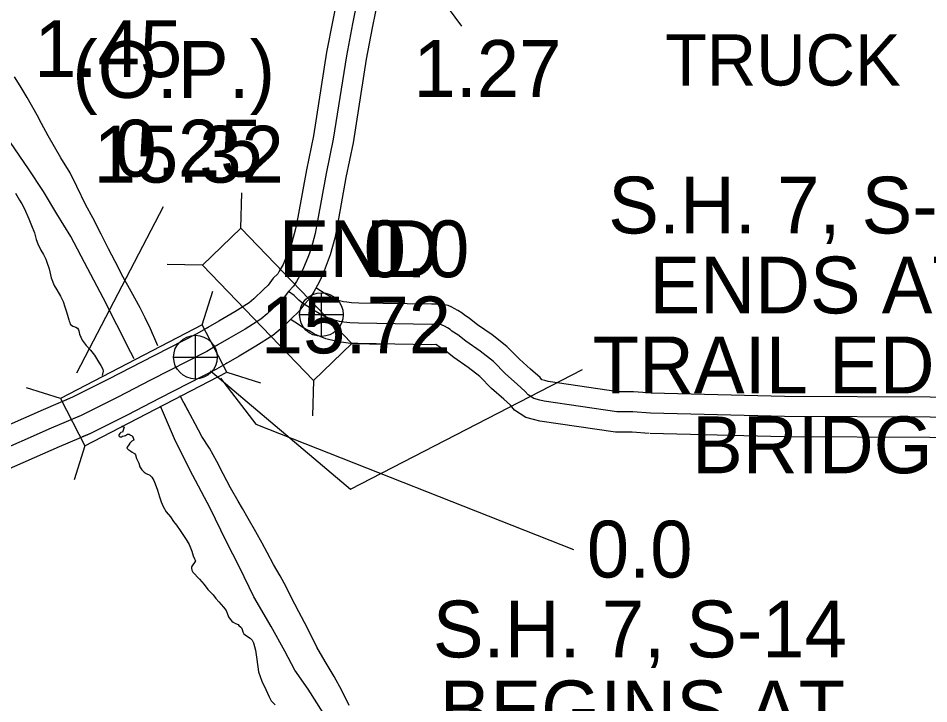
# Model space of a CAD drawing. Extents: x 31699 to 244310, y -8841 to 11474.
# Drawn here: x 96382.8 to 96834, y 3294.9 to 3634.7 of the extents above; entities that cross this region are included whole.
import ezdxf

# ---------------------------------------------------------------- set-up
doc = ezdxf.new("R2010")
doc.units = 0
for name, color, linetype in [('B_Logo', 7, 'Continuous'), ('G-ANNO-TEXT', 7, 'Continuous'), ('Level 21', 7, 'Continuous'), ('R_Draft', 7, 'Continuous'), ('R_Logo', 7, 'Continuous'), ('R_XS_EARTHWORK_STAGE1', 7, 'Continuous'), ('R_XS_EARTHWORK_STAGE2', 7, 'Continuous'), ('S_WALL', 7, 'Continuous'), ('S_WALL_ANNOT', 7, 'Continuous')]:
    doc.layers.add(name, color=color, linetype=linetype)

msp = doc.modelspace()

# ---------------------------------------------------------------- linework, layer by layer
at = {"layer": 'B_Logo'}
for points in [[(96551.41, 3646.69), (96548.43, 3631.82), (96545.45, 3616.08), (96538.92, 3574.65), (96535.39, 3557.64), (96531.15, 3534.23), (96529.96, 3527.96), (96527.91, 3520.5), (96526.61, 3516.97), (96524.65, 3512.04), (96523.02, 3508.24), (96520.72, 3504.12), (96519.24, 3501.79), (96516.69, 3499.21), (96514.13, 3495.82), (96511.25, 3492.97), (96506.22, 3488.14), (96503.07, 3485.49), (96495.31, 3480.61), (96487.22, 3475.87), (96480.6, 3472.05), (96476.19, 3469.41), (96448.39, 3455.34), (96432.16, 3446.92), (96413.98, 3437.78), (96409.94, 3436.04)], [(96696.17, 3438.85), (96687.36, 3439.52), (96679.44, 3439.52), (96643.35, 3444.82), (96641.29, 3445.37), (96638.3, 3446.13), (96635.46, 3447.96), (96634.07, 3449.71), (96630.04, 3453.28), (96624.3, 3458.47), (96618.29, 3464.53), (96611.74, 3469.66), (96604.53, 3474.59), (96600.63, 3477.69), (96597.72, 3479.59), (96596.79, 3480.4), (96595.6, 3481.14), (96594.07, 3481.96), (96592.95, 3482.57), (96592.55, 3482.77), (96591.49, 3482.98), (96587.69, 3482.88), (96551.37, 3483.5), (96547.17, 3483.67), (96544.18, 3484.03), (96542.06, 3484.38), (96538.34, 3485.28), (96534.16, 3486.98), (96531.97, 3488.33), (96529.12, 3489.89), (96527.14, 3491.24), (96523.83, 3493.34), (96521.78, 3494.96), (96519.47, 3497.18), (96516.69, 3499.21)], [(96481.58, 3472.61), (96480.6, 3472.05), (96476.19, 3469.41), (96448.39, 3455.34), (96432.16, 3446.92), (96413.98, 3437.78), (96399.16, 3431.42), (96368.37, 3417.91), (96340.65, 3404.77)], [(97423.97, 3434.48), (97257.68, 3435.28), (97079.99, 3436.43), (96906.84, 3436.56), (96762.45, 3437.22), (96696.17, 3438.85)]]:
    msp.add_lwpolyline(points, dxfattribs=at)
at = {"layer": 'Level 21'}
for p, q in [((96533.06, 3476.95), (96533.06, 3498.62)), ((96522.23, 3487.79), (96543.9, 3487.79)), ((96470.63, 3455.85), (96470.63, 3477.52)), ((96470.63, 3455.85), (96470.63, 3477.52)), ((96459.8, 3466.68), (96481.46, 3466.68)), ((96459.8, 3466.68), (96481.46, 3466.68))]:
    msp.add_line(p, q, dxfattribs=at)
for centre in [(96533.06, 3487.79), (96470.63, 3466.68), (96470.63, 3466.68)]:
    msp.add_circle(centre, 10.83, dxfattribs=at)
at = {"layer": 'R_Draft'}
for points in [[(96403.83, 3565.51), (96397.66, 3576.38), (96394.39, 3582.42), (96392.22, 3586.65), (96387.24, 3595.37), (96383.69, 3601.21), (96380.93, 3605.57)], [(96403.83, 3565.51), (96397.66, 3576.38), (96394.39, 3582.42), (96392.22, 3586.65), (96387.24, 3595.37), (96383.69, 3601.21), (96380.93, 3605.57)], [(96451.94, 3472.23), (96451.47, 3473.42), (96448.27, 3480.66), (96445.72, 3486.15), (96443.23, 3491.05), (96438.7, 3499.24), (96434.83, 3506.28), (96430.77, 3514.06), (96427.49, 3520.37), (96423.82, 3527.68), (96419.76, 3535.66), (96416.29, 3542.03), (96411.84, 3551.22), (96408.5, 3558.06), (96403.83, 3565.51)], [(96449.63, 3477.56), (96448.27, 3480.66), (96445.72, 3486.15), (96443.23, 3491.05), (96438.7, 3499.24), (96434.83, 3506.28), (96430.77, 3514.06), (96427.49, 3520.37), (96423.82, 3527.68), (96419.76, 3535.66), (96416.29, 3542.03), (96411.84, 3551.22), (96408.5, 3558.06), (96403.83, 3565.51)], [(96381.47, 3547.99), (96383.37, 3544.43), (96384.55, 3542.62), (96385.86, 3540.14), (96388.02, 3535.18), (96389.45, 3531.89), (96390.82, 3528.28), (96391.73, 3525), (96392.58, 3522.85), (96394.08, 3519.77), (96395.33, 3517.49), (96396.44, 3515.27), (96396.83, 3514.27), (96398.13, 3510.38), (96399.16, 3506.03), (96400.66, 3502.15), (96401.97, 3500), (96403.81, 3496.98), (96405.06, 3494.23), (96405.9, 3491.68), (96406.62, 3489.67), (96407.2, 3487.53), (96407.84, 3485.19), (96408.1, 3484.45), (96408.3, 3483.78)], [(96381.47, 3547.99), (96383.37, 3544.43), (96384.55, 3542.62), (96385.86, 3540.14), (96388.02, 3535.18), (96389.45, 3531.89), (96390.82, 3528.28), (96391.73, 3525), (96392.58, 3522.85), (96394.08, 3519.77), (96395.33, 3517.49), (96396.44, 3515.27), (96396.83, 3514.27), (96398.13, 3510.38), (96399.16, 3506.03), (96400.66, 3502.15), (96401.97, 3500), (96403.81, 3496.98), (96405.06, 3494.23), (96405.9, 3491.68), (96406.62, 3489.67), (96407.2, 3487.53), (96407.84, 3485.19), (96408.1, 3484.45), (96408.3, 3483.78)], [(96408.3, 3483.78), (96408.49, 3483.11), (96409.15, 3482.57), (96409.81, 3482.03), (96410.81, 3481.69), (96411.41, 3481.55), (96412.2, 3481.01), (96412.66, 3480.27), (96412.79, 3479.67), (96413.11, 3478.13), (96414.55, 3475.18), (96416.53, 3472.49), (96418.64, 3470.14), (96420.54, 3467.59), (96422.52, 3464.36), (96423.7, 3462.62), (96424.75, 3460.74), (96424.81, 3459.74), (96424.43, 3457.65)], [(96408.3, 3483.78), (96408.49, 3483.11), (96409.15, 3482.57), (96409.81, 3482.03), (96410.81, 3481.69), (96411.41, 3481.55), (96412.2, 3481.01), (96412.66, 3480.27), (96412.79, 3479.67), (96413.11, 3478.13), (96414.55, 3475.18), (96416.53, 3472.49), (96418.64, 3470.14), (96420.54, 3467.59), (96422.52, 3464.36), (96422.92, 3463.77)], [(96546.85, 3294.1), (96543.11, 3301.48), (96539.44, 3308.39), (96534.98, 3315.9), (96530.84, 3322.95), (96526, 3332.74), (96521.87, 3340.46), (96517.93, 3348.04), (96515.51, 3352.8), (96512.56, 3358.3), (96509.28, 3363.87), (96506.2, 3369.84), (96503.71, 3374.54), (96500.49, 3380.17), (96496.82, 3386.68), (96493.86, 3391.65), (96491.76, 3395.27), (96487.96, 3401.85), (96484.35, 3408.83), (96481.28, 3415), (96477.6, 3421.5), (96473.86, 3427.35), (96470.45, 3433.72), (96468.02, 3438.21), (96464.87, 3444.12), (96463.01, 3447.45)], [(96546.85, 3294.1), (96543.11, 3301.48), (96539.44, 3308.39), (96534.98, 3315.9), (96530.84, 3322.95), (96526, 3332.74), (96521.87, 3340.46), (96517.93, 3348.04), (96515.51, 3352.8), (96512.56, 3358.3), (96509.28, 3363.87), (96506.2, 3369.84), (96503.71, 3374.54), (96500.49, 3380.17), (96496.82, 3386.68), (96493.86, 3391.65), (96491.76, 3395.27), (96487.96, 3401.85), (96484.35, 3408.83), (96481.28, 3415), (96477.6, 3421.5), (96473.86, 3427.35), (96470.45, 3433.72), (96468.02, 3438.21), (96465.03, 3443.83)], [(96434.2, 3432.58), (96434.5, 3432.27), (96435.23, 3431.93), (96434.48, 3429.47), (96433.68, 3429.27), (96433.14, 3428.88), (96432.81, 3428.41), (96432.6, 3428.14), (96432.6, 3427.81), (96432.8, 3427.48), (96433.26, 3427.27), (96433.93, 3427.13), (96434.53, 3427.46), (96435.4, 3427.65), (96435.93, 3427.92), (96437, 3428.51), (96437.73, 3428.57), (96438.2, 3428.23), (96438.39, 3428.1), (96438.92, 3427.83), (96439.25, 3427.56), (96439.65, 3427.09), (96439.71, 3426.89), (96439.78, 3426.62), (96440.04, 3425.75), (96439.9, 3425.41), (96439.7, 3425.35), (96439.37, 3425.22), (96439.1, 3425.09), (96438.63, 3424.56), (96438.16, 3424.03), (96437.56, 3423.16), (96436.81, 3422.03), (96436.68, 3421.5), (96437.2, 3420.96), (96437.67, 3420.69), (96438.53, 3420.15), (96439.32, 3419.61), (96440.38, 3418.86), (96440.84, 3418.26), (96441.43, 3416.52), (96442.08, 3415.18), (96442.54, 3414.1), (96442.99, 3412.36), (96444.04, 3410.82), (96445.23, 3409.67), (96446.23, 3409), (96448.02, 3408.18), (96449.07, 3407.17), (96449.99, 3405.56), (96450.71, 3403.82), (96451.81, 3400.74)], [(96433, 3427.39), (96433.26, 3427.27), (96433.93, 3427.13), (96434.53, 3427.46), (96435.4, 3427.65), (96435.93, 3427.92), (96437, 3428.51), (96437.73, 3428.57), (96438.2, 3428.23), (96438.39, 3428.1), (96438.92, 3427.83), (96439.25, 3427.56), (96439.65, 3427.09), (96439.71, 3426.89), (96439.78, 3426.62), (96440.04, 3425.75), (96439.9, 3425.41), (96439.7, 3425.35), (96439.37, 3425.22), (96439.1, 3425.09), (96438.63, 3424.56), (96438.16, 3424.03), (96437.56, 3423.16), (96436.81, 3422.03), (96436.68, 3421.5), (96437.2, 3420.96), (96437.67, 3420.69), (96438.53, 3420.15), (96439.32, 3419.61), (96440.38, 3418.86), (96440.84, 3418.26), (96441.43, 3416.52), (96442.08, 3415.18), (96442.54, 3414.1), (96442.99, 3412.36), (96444.04, 3410.82), (96445.23, 3409.67), (96446.23, 3409), (96448.02, 3408.18), (96449.07, 3407.17), (96449.99, 3405.56), (96450.71, 3403.82), (96451.81, 3400.74)], [(96451.81, 3400.74), (96452.79, 3397.52), (96453.7, 3394.98), (96454.68, 3392.63), (96456.19, 3390.08), (96458.23, 3387.53), (96459.81, 3385.18), (96461.26, 3383.49), (96463.1, 3380.81), (96464.35, 3378.86), (96465.99, 3376.24), (96467.5, 3373.76), (96468.87, 3370.47), (96469.52, 3368.26), (96470.17, 3366.79), (96470.57, 3365.78), (96470.09, 3364.85), (96469.35, 3363.72), (96468.61, 3362.79), (96468.61, 3362.13), (96468.86, 3361.12), (96469.32, 3360.18), (96472.62, 3356.62), (96474.86, 3353.99), (96476.84, 3351.57), (96479.41, 3348.81), (96480.8, 3347.13), (96482.25, 3345.38), (96484.49, 3342.83), (96485.87, 3341.15), (96486.39, 3339.87), (96486.98, 3338), (96487.77, 3336.79), (96488.69, 3335.85), (96489.35, 3335.31), (96490.41, 3334.76), (96491.8, 3334.15), (96492.13, 3333.68), (96493.06, 3332.81), (96493.52, 3332.47), (96493.71, 3331.67), (96494.04, 3330.53), (96494.56, 3329.52), (96495.95, 3328.51), (96497.67, 3327.36), (96498.66, 3326.42), (96499.38, 3325.07), (96500.35, 3321.39), (96500.98, 3316.78), (96501.8, 3310.76), (96503.56, 3306.07), (96505.45, 3301.98), (96507.15, 3298.29), (96508.14, 3296.28), (96510.05, 3294.39)], [(96451.81, 3400.74), (96452.79, 3397.52), (96453.7, 3394.98), (96454.68, 3392.63), (96456.19, 3390.08), (96458.23, 3387.53), (96459.81, 3385.18), (96461.26, 3383.49), (96463.1, 3380.81), (96464.35, 3378.86), (96465.99, 3376.24), (96467.5, 3373.76), (96468.87, 3370.47), (96469.52, 3368.26), (96470.17, 3366.79), (96470.57, 3365.78), (96470.09, 3364.85), (96469.35, 3363.72), (96468.61, 3362.79), (96468.61, 3362.13), (96468.86, 3361.12), (96469.32, 3360.18), (96472.62, 3356.62), (96474.86, 3353.99), (96476.84, 3351.57), (96479.41, 3348.81), (96480.8, 3347.13), (96482.25, 3345.38), (96484.49, 3342.83), (96485.87, 3341.15), (96486.39, 3339.87), (96486.98, 3338), (96487.77, 3336.79), (96488.69, 3335.85), (96489.35, 3335.31), (96490.41, 3334.76), (96491.8, 3334.15), (96492.13, 3333.68), (96493.06, 3332.81), (96493.52, 3332.47), (96493.71, 3331.67), (96494.04, 3330.53), (96494.56, 3329.52), (96495.95, 3328.51), (96497.67, 3327.36), (96498.66, 3326.42), (96499.38, 3325.07), (96500.35, 3321.39), (96500.98, 3316.78), (96501.8, 3310.76), (96503.56, 3306.07), (96505.45, 3301.98), (96507.15, 3298.29), (96508.14, 3296.28), (96510.05, 3294.39)]]:
    msp.add_lwpolyline(points, dxfattribs=at)
at = {"layer": 'R_Logo'}
for points in [[(96440.29, 3465.78), (96438.59, 3468.91), (96431.58, 3482.73), (96424.9, 3496.14), (96417.36, 3510.43), (96408.84, 3526.4), (96401.94, 3537.67), (96395.31, 3548.81), (96387.95, 3559.96), (96378.94, 3573.06), (96372.81, 3580.99)], [(96436.12, 3473.78), (96431.58, 3482.73), (96424.9, 3496.14), (96417.36, 3510.43), (96408.84, 3526.4), (96401.94, 3537.67), (96395.31, 3548.81), (96387.95, 3559.96), (96378.94, 3573.06), (96372.81, 3580.99)], [(96533.91, 3290.4), (96526.55, 3302.08), (96519.9, 3311.48), (96514.86, 3321.01), (96508.1, 3333.22), (96499.63, 3347.85), (96492.43, 3362.6), (96485.88, 3375.55), (96477.96, 3391.78), (96467.8, 3410.76), (96460.2, 3426.19), (96453.23, 3442.4)], [(96533.91, 3290.4), (96526.55, 3302.08), (96519.9, 3311.48), (96514.86, 3321.01), (96508.1, 3333.22), (96499.63, 3347.85), (96492.43, 3362.6), (96485.88, 3375.55), (96477.96, 3391.78), (96467.8, 3410.76), (96460.2, 3426.19), (96455.73, 3436.58)]]:
    msp.add_lwpolyline(points, dxfattribs=at)
at = {"layer": 'R_XS_EARTHWORK_STAGE1'}
for p, q in [((96592.1, 3644.88), (96602.46, 3630.65)), ((96493.18, 3530.54), (96493.53, 3548.13)), ((96474.15, 3512.24), (96456.55, 3512.59)), ((96473.99, 3482.64), (96479.31, 3499.41)), ((96473.99, 3482.64), (96479.31, 3499.41)), ((96548.07, 3473.45), (96565.67, 3473.1)), ((96486.15, 3459.2), (96502.92, 3453.88)), ((96486.15, 3459.2), (96502.92, 3453.88)), ((96529.04, 3455.15), (96528.7, 3437.55)), ((96403.68, 3446.18), (96386.91, 3451.5)), ((96403.68, 3446.18), (96386.91, 3451.5)), ((96415.84, 3422.74), (96410.52, 3405.96)), ((96415.84, 3422.74), (96410.52, 3405.96))]:
    msp.add_line(p, q, dxfattribs=at)
for points in [[(96474.15, 3512.24), (96529.04, 3455.15), (96548.07, 3473.45), (96493.18, 3530.54)], [(96415.84, 3422.74), (96486.15, 3459.2), (96473.99, 3482.64), (96403.68, 3446.18)], [(96415.84, 3422.74), (96486.15, 3459.2), (96473.99, 3482.64), (96403.68, 3446.18)]]:
    msp.add_lwpolyline(points, close=True, dxfattribs=at)
at = {"layer": 'R_XS_EARTHWORK_STAGE2'}
for points in [[(96541.65, 3648.84), (96538.62, 3633.73), (96535.59, 3617.79), (96529.08, 3576.44), (96525.58, 3559.55), (96521.31, 3536.05), (96520.21, 3530.22), (96518.38, 3523.55), (96517.27, 3520.54), (96515.41, 3515.87), (96514.03, 3512.66), (96512.13, 3509.25), (96511.38, 3508.06), (96509.11, 3505.76), (96506.59, 3502.43), (96504.27, 3500.14), (96499.53, 3495.58), (96497.16, 3493.59), (96490.12, 3489.16), (96482.19, 3484.51), (96475.54, 3480.67), (96471.36, 3478.17), (96443.83, 3464.24), (96427.61, 3455.82), (96409.76, 3446.85), (96405.2, 3444.89)], [(96561.18, 3644.54), (96558.25, 3629.9), (96555.3, 3614.37), (96548.76, 3572.85), (96545.21, 3555.73), (96540.98, 3532.41), (96539.71, 3525.7), (96537.44, 3517.44), (96535.95, 3513.39), (96533.88, 3508.21), (96532, 3503.83), (96529.31, 3499), (96527.1, 3495.53), (96524.27, 3492.66), (96521.68, 3489.22), (96518.23, 3485.81), (96512.91, 3480.7), (96508.98, 3477.39), (96500.51, 3472.06), (96492.25, 3467.22), (96485.67, 3463.42), (96481.02, 3460.65), (96452.95, 3446.44), (96436.7, 3438.01), (96418.21, 3428.71), (96414.54, 3427.14)], [(96696.93, 3448.82), (96687.74, 3449.52), (96680.17, 3449.52), (96645.38, 3454.63), (96643.82, 3455.05), (96642.34, 3455.42), (96642.26, 3455.47), (96641.37, 3456.6), (96636.71, 3460.73), (96631.2, 3465.7), (96624.95, 3472.01), (96617.66, 3477.73), (96610.47, 3482.64), (96606.48, 3485.82), (96603.76, 3487.58), (96602.77, 3488.45), (96600.61, 3489.8), (96598.81, 3490.76), (96597.61, 3491.41), (96595.86, 3492.31), (96592.33, 3493.01), (96587.64, 3492.88), (96551.65, 3493.5), (96547.97, 3493.64), (96545.59, 3493.93), (96544.05, 3494.18), (96541.42, 3494.82), (96538.71, 3495.92), (96537.01, 3496.98), (96534.35, 3498.43), (96532.63, 3499.6), (96530.8, 3500.76)], [(96695.41, 3428.88), (96686.98, 3429.52), (96678.71, 3429.52), (96641.33, 3435.01), (96638.77, 3435.7), (96634.27, 3436.84), (96628.65, 3440.44), (96626.78, 3442.81), (96623.38, 3445.82), (96617.39, 3451.23), (96611.63, 3457.04), (96605.83, 3461.59), (96598.59, 3466.54), (96594.78, 3469.57), (96591.67, 3471.59), (96590.81, 3472.34), (96590.59, 3472.48), (96589.75, 3472.93), (96587.74, 3472.87), (96551.08, 3473.5), (96546.38, 3473.69), (96542.77, 3474.12), (96540.07, 3474.57), (96535.26, 3475.73), (96529.61, 3478.04), (96526.94, 3479.69), (96523.9, 3481.35), (96521.65, 3482.89), (96518.04, 3485.17), (96517.97, 3485.22)], [(96476.88, 3481.44), (96475.54, 3480.67), (96471.36, 3478.17), (96443.83, 3464.24), (96427.61, 3455.82), (96409.76, 3446.85), (96395.18, 3440.59), (96364.22, 3427), (96336.37, 3413.81)], [(96486.11, 3463.68), (96485.67, 3463.42), (96481.02, 3460.65), (96452.95, 3446.44), (96436.7, 3438.01), (96418.21, 3428.71), (96403.14, 3422.25), (96372.53, 3408.81), (96344.93, 3395.73)], [(97415.66, 3444.52), (97257.73, 3445.28), (97080.02, 3446.43), (96906.87, 3446.56), (96762.6, 3447.22), (96696.42, 3448.85)], [(97432.29, 3424.43), (97257.62, 3425.28), (97079.95, 3426.43), (96906.81, 3426.56), (96762.31, 3427.22), (96695.92, 3428.86)]]:
    msp.add_lwpolyline(points, dxfattribs=at)
at = {"layer": 'S_WALL'}
msp.add_line((96454.55, 3541.19), (96411.7, 3458.83), dxfattribs=at)
at = {"layer": 'S_WALL_ANNOT'}
for points in [[(96478.12, 3459.97), (96547.54, 3401.24), (96662.44, 3460.62)], [(96483.02, 3456.22), (96500.52, 3433.45), (96658.02, 3371.36)]]:
    msp.add_lwpolyline(points, dxfattribs=at)

# ---------------------------------------------------------------- texts
at = {"layer": 'G-ANNO-TEXT'}
msp.add_text('TRUCK', height=25.344, dxfattribs=at).set_placement((96703.34, 3601.31))
at = {"layer": 'S_WALL'}
for s, p in [('(O.P.)', (96409.63, 3595.18)), ('1.27', (96578.66, 3595.67)), ('0.25', (96430.5, 3556.19)), ('15.32', (96420.17, 3553.19))]:
    msp.add_text(s, height=28.16, dxfattribs=at).set_placement(p)
at = {"layer": 'S_WALL_ANNOT'}
for s, height, p in [('1.45', 28.16, (96390.74, 3605.48)), ('S.H. 7, S-13', 28.1599, (96675.17, 3527.97)), ('END', 28.16, (96511.98, 3506.38)), ('0.0', 28.16, (96554, 3506.29)), ('ENDS AT', 28.16, (96695.64, 3488.36)), ('15.72', 28.16, (96503.01, 3468.56)), ('TRAIL EDGE', 28.16, (96667.4, 3448.75)), ('BRIDGE', 28.16, (96716.74, 3409.14)), ('0.0', 28.16, (96664.59, 3357.48)), ('S.H. 7, S-14', 28.1599, (96588.27, 3317.88)), ('BEGINS AT', 28.16, (96591.73, 3278.27))]:
    msp.add_text(s, height=height, dxfattribs=at).set_placement(p)

doc.saveas('drawing.dxf')
